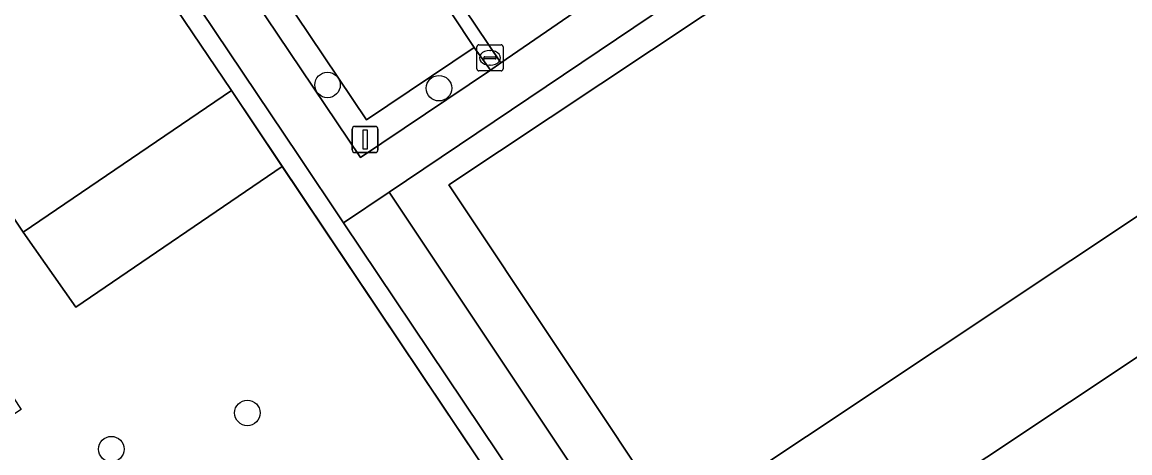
# Model space of a CAD drawing. Extents: x 158793 to 159888, y 384317 to 385256.
# Drawn here: x 159093.84 to 159136.27, y 384627.65 to 384644.16 of the extents above; entities that cross this region are included whole.
import ezdxf

# ---------------------------------------------------------------- set-up
doc = ezdxf.new("R2010")
doc.units = 0
for name, color, linetype in [('IMGEO_Boom', 7, 'Continuous'), ('IMGEO_Erf', 7, 'Continuous'), ('IMGEO_Groenvoorziening', 7, 'Continuous'), ('IMGEO_Haag', 7, 'Continuous'), ('IMGEO_Kolk', 7, 'Continuous'), ('IMGEO_Lichtmast', 7, 'Continuous'), ('IMGEO_Muur', 7, 'Continuous'), ('IMGEO_Pand', 7, 'Continuous'), ('IMGEO_Parkeervlak_open', 7, 'Continuous'), ('IMGEO_Rijbaan_lokaal_open', 7, 'Continuous'), ('IMGEO_Voetpad_open', 7, 'Continuous')]:
    doc.layers.add(name, color=color, linetype=linetype)

msp = doc.modelspace()

# ---------------------------------------------------------------- linework, layer by layer
at = {"layer": 'IMGEO_Boom'}
for centre in [(159105.538, 384641.752), (159109.806, 384641.627), (159102.467, 384629.178), (159097.255, 384627.792)]:
    msp.add_circle(centre, 0.489, dxfattribs=at)
at = {"layer": 'IMGEO_Erf'}
msp.add_lwpolyline([(159118.838, 384624.921), (159110.182, 384637.924), (159135.451, 384654.745), (159139.092, 384649.275), (159139.909, 384649.828), (159141.021, 384650.58), (159140.693, 384651.069), (159138.492, 384654.363), (159137.276, 384656.161), (159136.677, 384657.042), (159107.897, 384637.647), (159125.656, 384610.969)], dxfattribs=at)
for points in [[(159146.597, 384638.002), (159144.112, 384641.735), (159144.107, 384641.742), (159118.838, 384624.921), (159121.328, 384621.181)], [(159103.802, 384638.624), (159101.854, 384641.533), (159093.881, 384636.112), (159095.902, 384633.237)]]:
    msp.add_lwpolyline(points, close=True, dxfattribs=at)
at = {"layer": 'IMGEO_Groenvoorziening'}
for points in [[(159106.828, 384649.729), (159106.275, 384650.526), (159102.123, 384647.774), (159097.779, 384654.19), (159101.913, 384656.989), (159101.349, 384657.816), (159096.373, 384654.502), (159106.798, 384638.971), (159111.78, 384642.323), (159111.159, 384643.182), (159107.026, 384640.418), (159102.694, 384646.893)], [(159106.149, 384636.469), (159104.422, 384639.047), (159098.017, 384648.608), (159097.374, 384648.178), (159101.854, 384641.533), (159103.802, 384638.624), (159112.838, 384625.132), (159113.303, 384624.421), (159114.705, 384622.279), (159115.366, 384622.711)], [(159103.802, 384638.624), (159095.902, 384633.237), (159093.881, 384636.112), (159091.339, 384639.907), (159081.883, 384633.575), (159081.526, 384633.338), (159086.579, 384625.758), (159093.239, 384630.167), (159093.798, 384629.312), (159086.701, 384624.623), (159092.844, 384615.354), (159094.379, 384616.401), (159103.529, 384622.642), (159105.246, 384620.163), (159112.838, 384625.132)]]:
    msp.add_lwpolyline(points, close=True, dxfattribs=at)
at = {"layer": 'IMGEO_Haag'}
msp.add_lwpolyline([(159098.017, 384648.608), (159097.374, 384648.178), (159101.854, 384641.533), (159103.802, 384638.624), (159112.838, 384625.132), (159113.303, 384624.421), (159114.705, 384622.279), (159115.366, 384622.711), (159106.149, 384636.469), (159104.422, 384639.047)], close=True, dxfattribs=at)
at = {"layer": 'IMGEO_Kolk'}
for p, q in [((159111.262, 384642.365), (159111.262, 384643.217)), ((159111.337, 384643.291), (159112.189, 384643.291)), ((159111.75, 384643.071), (159111.775, 384643.071)), ((159112.263, 384643.217), (159112.263, 384642.365)), ((159111.521, 384642.785), (159111.521, 384642.797)), ((159111.959, 384642.748), (159111.561, 384642.748)), ((159111.564, 384642.834), (159111.962, 384642.834)), ((159112.005, 384642.797), (159112.005, 384642.785)), ((159112.189, 384642.291), (159111.337, 384642.291)), ((159111.773, 384642.511), (159111.748, 384642.511))]:
    msp.add_line(p, q, dxfattribs=at)
for points in [[(159111.262, 384642.365), (159111.262, 384643.217)], [(159111.337, 384643.291), (159112.189, 384643.291)], [(159112.263, 384643.217), (159112.263, 384642.365)], [(159112.189, 384642.291), (159111.337, 384642.291)]]:
    msp.add_lwpolyline(points, dxfattribs=at)
for centre, radius, start, end in [((159111.339, 384643.215), 0.0765, 91.552, 178.448), ((159111.339, 384643.215), 0.0765, 91.552, 178.448), ((159112.187, 384643.215), 0.0765, 1.552, 88.448), ((159112.187, 384643.215), 0.0765, 1.552, 88.448), ((159111.561, 384642.794), 0.0403, 85.8775, 175.7526), ((159111.558, 384642.784), 0.0366, 178.938, 274.7102), ((159111.962, 384642.791), 0.043, 264.8664, 352.4533), ((159111.966, 384642.796), 0.0386, 1.7309, 96.639), ((159111.339, 384642.367), 0.0765, 181.552, 268.448), ((159111.339, 384642.367), 0.0765, 181.552, 268.448), ((159112.187, 384642.367), 0.0765, 271.552, 358.448), ((159112.187, 384642.367), 0.0765, 271.552, 358.448)]:
    msp.add_arc(centre, radius, start, end, dxfattribs=at)
for centre, major_axis, ratio, start_param, end_param in [((159111.749, 384642.791), (-0.387, 0.002), 0.722429, 4.712389, 7.853982), ((159111.774, 384642.791), (-0.39, 0.002), 0.717154, 1.570796, 4.712389)]:
    msp.add_ellipse(centre, major_axis=major_axis, ratio=ratio, start_param=start_param, end_param=end_param, dxfattribs=at)
at = {"layer": 'IMGEO_Lichtmast'}
for p, q in [((159106.481, 384639.261), (159106.481, 384640.061)), ((159106.481, 384640.061), (159106.481, 384639.261)), ((159106.581, 384640.161), (159107.371, 384640.161)), ((159107.371, 384640.161), (159106.581, 384640.161)), ((159107.471, 384640.061), (159107.471, 384639.261)), ((159107.471, 384639.261), (159107.471, 384640.061)), ((159107.371, 384639.161), (159106.581, 384639.161)), ((159106.581, 384639.161), (159107.371, 384639.161))]:
    msp.add_line(p, q, dxfattribs=at)
msp.add_lwpolyline([(159106.901, 384640.036), (159107.051, 384640.036), (159107.051, 384639.286), (159106.901, 384639.286), (159106.901, 384640.036)], dxfattribs=at)
for centre, start, end in [((159106.581, 384640.061), 90, 180), ((159106.581, 384640.061), 90, 180), ((159107.371, 384640.061), 0, 90), ((159107.371, 384640.061), 360, 90), ((159106.581, 384639.261), 180, 270), ((159106.581, 384639.261), 180, 270), ((159107.371, 384639.261), 270, 0), ((159107.371, 384639.261), 270, 0)]:
    msp.add_arc(centre, 0.1, start, end, dxfattribs=at)
at = {"layer": 'IMGEO_Muur'}
msp.add_lwpolyline([(159101.854, 384641.533), (159112.838, 384625.132)], dxfattribs=at)
at = {"layer": 'IMGEO_Pand'}
for points in [[(159144.107, 384641.742), (159140.454, 384647.229), (159139.092, 384649.275), (159135.451, 384654.745), (159110.182, 384637.924), (159118.838, 384624.921)], [(159097.374, 384648.178), (159094.723, 384652.11), (159086.741, 384646.77), (159091.339, 384639.907), (159093.881, 384636.112), (159101.854, 384641.533)], [(159154.401, 384624.402), (159154.552, 384624.503), (159152.688, 384627.303), (159151.902, 384628.484), (159152.616, 384628.959), (159146.597, 384638.002), (159121.328, 384621.181), (159127.367, 384612.108), (159128.114, 384612.605), (159130.743, 384608.655), (159136.687, 384612.612)]]:
    msp.add_lwpolyline(points, close=True, dxfattribs=at)
at = {"layer": 'IMGEO_Parkeervlak_open'}
msp.add_lwpolyline([(159106.828, 384649.729), (159102.694, 384646.893), (159107.026, 384640.418), (159111.159, 384643.182)], close=True, dxfattribs=at)
at = {"layer": 'IMGEO_Rijbaan_lokaal_open'}
msp.add_lwpolyline([(159061.214, 384624.822), (159066.125, 384628.106), (159067.304, 384628.917), (159069.385, 384630.332), (159070.296, 384630.934), (159072.658, 384627.446), (159079.875, 384632.241), (159081.526, 384633.338), (159081.883, 384633.575), (159091.339, 384639.907), (159086.741, 384646.77), (159086.296, 384647.672), (159086.028, 384648.086), (159101.495, 384658.503), (159112.174, 384642.595), (159116.293, 384645.434), (159105.668, 384661.285), (159115.57, 384667.981)], dxfattribs=at)
msp.add_lwpolyline([(159086.028, 384648.086), (159086.296, 384647.672), (159094.647, 384653.405), (159096.373, 384654.502), (159101.349, 384657.816), (159101.913, 384656.989), (159106.275, 384650.526), (159106.828, 384649.729), (159111.159, 384643.182), (159111.78, 384642.323), (159112.174, 384642.595), (159101.495, 384658.503)], close=True, dxfattribs=at)
at = {"layer": 'IMGEO_Voetpad_open'}
for points in [[(159146.994, 384644.33), (159139.241, 384655.885), (159136.871, 384659.186), (159136.246, 384658.77), (159135.895, 384658.537), (159130.835, 384655.176), (159130.227, 384654.776), (159126.067, 384652.043), (159125.846, 384651.898), (159116.728, 384645.734), (159116.293, 384645.434), (159112.174, 384642.595), (159111.78, 384642.323), (159106.798, 384638.971), (159096.373, 384654.502), (159094.647, 384653.405), (159095.283, 384652.499), (159098.017, 384648.608), (159104.422, 384639.047), (159106.149, 384636.469), (159107.897, 384637.647), (159136.677, 384657.042)], [(159107.897, 384637.647), (159106.149, 384636.469), (159115.366, 384622.711), (159114.705, 384622.279), (159107.094, 384617.418), (159108.298, 384615.649), (159113.155, 384618.899), (159113.589, 384619.18), (159116.103, 384620.885), (159116.512, 384621.153), (159135.349, 384592.747), (159135.37, 384592.715)], [(159136.923, 384594.063), (159130.375, 384603.861), (159125.656, 384610.969), (159107.897, 384637.647)]]:
    msp.add_lwpolyline(points, dxfattribs=at)

doc.saveas('drawing.dxf')
